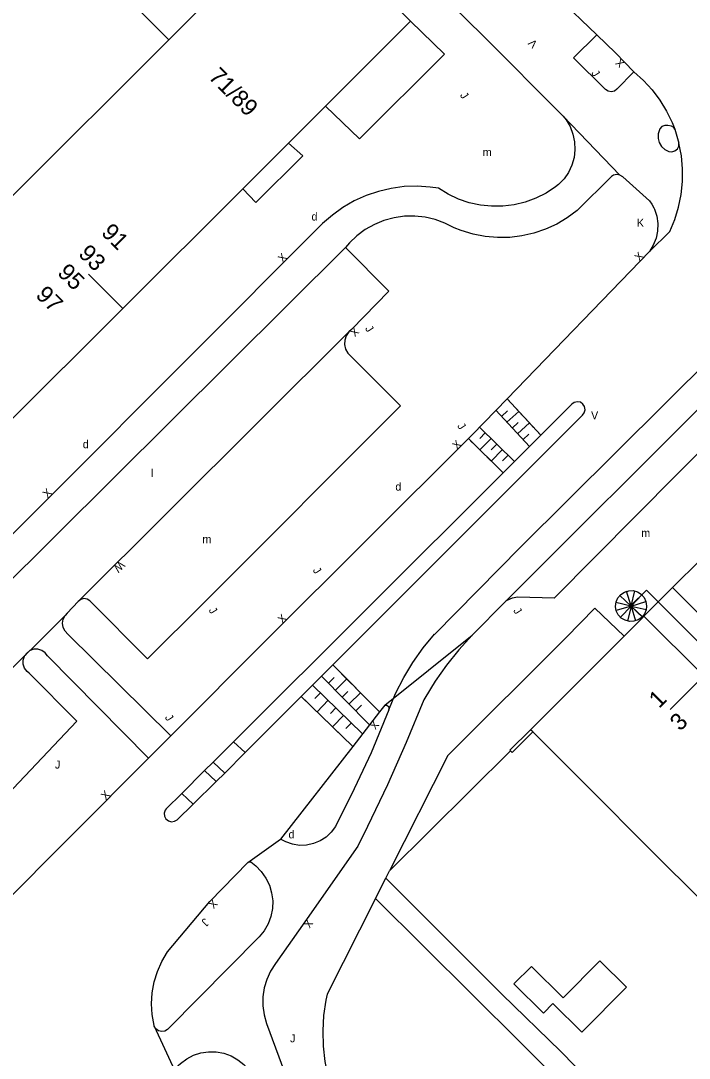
# Model space of a CAD drawing. Extents: x 134999 to 136502, y 457398 to 459002.
# Drawn here: x 136345.2 to 136386.9, y 458772.3 to 458837.1 of the extents above; entities that cross this region are included whole.
import ezdxf

# ---------------------------------------------------------------- set-up
doc = ezdxf.new("R2010")
doc.units = 0
for name, color, linetype in [('RI_DGTB_15', 7, 'Continuous'), ('RI_DGTB_2', 7, 'Continuous'), ('RI_DGTB_28', 7, 'Continuous'), ('RI_DGTB_29', 7, 'Continuous'), ('RI_DGTB_3', 7, 'Continuous'), ('RI_DGTB_30', 7, 'Continuous'), ('RI_DGTB_31', 7, 'Continuous'), ('RI_DGTB_35', 7, 'Continuous'), ('RI_DGTB_36', 7, 'Continuous'), ('RI_DGTB_43', 7, 'Continuous'), ('RI_DGTB_48', 7, 'Continuous'), ('RI_DGTB_53', 7, 'Continuous'), ('RI_DGTB_54', 7, 'Continuous'), ('RI_DGTB_6', 7, 'Continuous'), ('RI_DGTB_7', 7, 'Continuous')]:
    doc.layers.add(name, color=color, linetype=linetype)

msp = doc.modelspace()

# ---------------------------------------------------------------- linework, layer by layer
at = {"layer": 'RI_DGTB_15'}
for p, q in [((136351.517, 458819.143), (136349.397, 458821.265)), ((136387.811, 458796.191), (136385.688, 458794.073))]:
    msp.add_line(p, q, dxfattribs=at)
at = {"layer": 'RI_DGTB_2'}
for p, q in [((136384.061, 458799.901), (136387.79, 458796.17)), ((136376.985, 458792.815), (136382.817, 458798.655)), ((136377.121, 458792.671), (136376.985, 458792.815)), ((136380.698, 458789.095), (136377.121, 458792.671)), ((136384.313, 458785.48), (136380.698, 458789.095)), ((136387.928, 458781.866), (136384.313, 458785.48))]:
    msp.add_line(p, q, dxfattribs=at)
for points in [[(136382.817, 458798.655), (136383.986, 458799.826)], [(136383.986, 458799.826), (136384.061, 458799.901)]]:
    msp.add_lwpolyline(points, dxfattribs=at)
at = {"layer": 'RI_DGTB_28'}
for q in [(136382.98, 458801.468), (136383.482, 458801.482), (136382.314, 458800.764), (136382.553, 458801.205), (136383.923, 458801.243), (136384.186, 458800.816), (136382.328, 458800.262), (136382.591, 458799.835), (136383.032, 458799.596), (136383.961, 458799.873), (136384.2, 458800.314), (136383.534, 458799.61)]:
    msp.add_line((136383.257, 458800.539), q, dxfattribs=at)
msp.add_lwpolyline([(136382.288, 458800.517), (136382.322, 458800.793), (136382.433, 458801.048), (136382.611, 458801.261), (136382.842, 458801.414), (136383.108, 458801.496), (136383.385, 458801.499), (136383.652, 458801.423), (136383.887, 458801.275), (136384.07, 458801.066), (136384.186, 458800.814), (136384.226, 458800.539), (136384.197, 458800.305), (136384.092, 458800.048), (136383.919, 458799.831), (136383.691, 458799.673), (136383.428, 458799.585), (136383.15, 458799.576), (136382.881, 458799.646), (136382.643, 458799.789), (136382.456, 458799.994), (136382.334, 458800.243), (136382.288, 458800.517)], dxfattribs=at)
at = {"layer": 'RI_DGTB_3'}
for p, q in [((136354.403, 458835.915), (136362.417, 458843.927)), ((136364.174, 458831.76), (136369.49, 458837.072)), ((136344.575, 458826.092), (136354.403, 458835.915))]:
    msp.add_line(p, q, dxfattribs=at)
for points in [[(136369.49, 458837.072), (136362.536, 458844.045), (136362.417, 458843.927)], [(136361.867, 458829.455), (136364.174, 458831.76)], [(136359.017, 458826.606), (136361.867, 458829.455)], [(136351.533, 458819.127), (136359.017, 458826.606)], [(136344.154, 458811.752), (136351.533, 458819.127)]]:
    msp.add_lwpolyline(points, dxfattribs=at)
at = {"layer": 'RI_DGTB_31'}
for p, q in [((136375.52, 458813.487), (136375.827, 458813.154)), ((136374.825, 458812.766), (136376.912, 458810.499)), ((136375.174, 458812.386), (136375.542, 458812.725)), ((136375.509, 458812.023), (136376.245, 458812.7)), ((136375.994, 458812.972), (136376.495, 458812.428)), ((136375.843, 458811.659), (136376.211, 458811.998)), ((136376.177, 458811.297), (136376.913, 458811.974)), ((136376.662, 458812.246), (136377.164, 458811.701)), ((136375.981, 458809.569), (136373.802, 458811.713)), ((136374.158, 458811.362), (136373.808, 458811.006)), ((136376.512, 458810.933), (136376.88, 458811.272)), ((136377.332, 458811.519), (136377.62, 458811.206)), ((136373.368, 458810.737), (136373.106, 458810.995)), ((136374.081, 458810.036), (136373.546, 458810.562)), ((136374.515, 458811.012), (136373.813, 458810.299)), ((136374.871, 458810.661), (136374.521, 458810.305)), ((136374.794, 458809.335), (136374.259, 458809.861)), ((136375.228, 458810.311), (136374.526, 458809.598)), ((136375.584, 458809.96), (136375.233, 458809.603)), ((136375.274, 458808.863), (136374.972, 458809.159)), ((136364.641, 458796.859), (136364.974, 458796.523)), ((136365.188, 458796.308), (136365.829, 458795.663)), ((136366.503, 458792.565), (136363.38, 458795.597)), ((136363.934, 458796.151), (136366.939, 458793.127)), ((136364.371, 458795.711), (136364.726, 458796.064)), ((136364.799, 458795.281), (136365.509, 458795.985)), ((136363.876, 458795.114), (136363.528, 458794.756)), ((136365.227, 458794.85), (136365.582, 458795.202)), ((136365.654, 458794.42), (136366.363, 458795.125)), ((136366.043, 458795.448), (136366.684, 458794.802)), ((136363.059, 458794.514), (136362.673, 458794.888)), ((136364.022, 458793.58), (136363.3, 458794.28)), ((136364.357, 458794.648), (136363.661, 458793.93)), ((136366.082, 458793.99), (136366.437, 458794.342)), ((136366.898, 458794.586), (136367.558, 458793.923)), ((136364.839, 458794.18), (136364.49, 458793.822)), ((136365.319, 458793.714), (136364.623, 458792.996)), ((136364.984, 458792.646), (136364.262, 458793.347)), ((136365.801, 458793.246), (136365.453, 458792.888)), ((136365.886, 458791.771), (136365.224, 458792.412))]:
    msp.add_line(p, q, dxfattribs=at)
at = {"layer": 'RI_DGTB_48'}
msp.add_line((136368.169, 458783.987), (136375.721, 458791.501), dxfattribs=at)
for points in [[(136358.187, 458848.182), (136350.159, 458840.163), (136354.403, 458835.915)], [(136376.985, 458792.815), (136375.691, 458791.531), (136375.721, 458791.501)], [(136377.121, 458792.671), (136375.831, 458791.391), (136375.721, 458791.501)]]:
    msp.add_lwpolyline(points, dxfattribs=at)
at = {"layer": 'RI_DGTB_53'}
for p, q in [((136381.11, 458836.222), (136378.309, 458838.926)), ((136379.662, 458834.788), (136381.11, 458836.222)), ((136379.02, 458831.14), (136382.566, 458827.458)), ((136385.979, 458830.333), (136386.247, 458829.463)), ((136382.74, 458827.347), (136382.566, 458827.458)), ((136340.331, 458797.973), (136365.428, 458822.945)), ((136376.363, 458804.222), (136391.187, 458818.977)), ((136388.924, 458814.321), (136375.447, 458800.851)), ((136375.52, 458813.487), (136377.62, 458811.206)), ((136377.62, 458811.206), (136375.274, 458808.863)), ((136375.274, 458808.863), (136373.106, 458810.995)), ((136375.274, 458808.863), (136358.452, 458792.063)), ((136371.01, 458798.791), (136376.363, 458804.222)), ((136384.061, 458799.901), (136385.841, 458801.691)), ((136375.447, 458800.851), (136373.338, 458798.719)), ((136367.886, 458794.345), (136373.338, 458798.719)), ((136345.741, 458797.757), (136345.74, 458797.756)), ((136362.673, 458794.888), (136364.641, 458796.859)), ((136364.641, 458796.859), (136367.558, 458793.923)), ((136362.673, 458794.888), (136359.169, 458791.379)), ((136365.886, 458791.771), (136362.673, 458794.888)), ((136367.886, 458794.345), (136367.558, 458793.923)), ((136367.558, 458793.923), (136365.886, 458791.771)), ((136354.535, 458792.435), (136353.132, 458791.03)), ((136358.452, 458792.063), (136357.179, 458790.791)), ((136359.169, 458791.379), (136358.452, 458792.063)), ((136365.886, 458791.771), (136361.38, 458785.972)), ((136357.897, 458790.105), (136359.169, 458791.379)), ((136357.179, 458790.791), (136356.634, 458790.271)), ((136357.897, 458790.105), (136357.179, 458790.791)), ((136356.634, 458790.271), (136355.221, 458788.837)), ((136356.634, 458790.271), (136357.362, 458789.586)), ((136357.897, 458790.105), (136357.362, 458789.586)), ((136357.362, 458789.586), (136355.919, 458788.159)), ((136355.221, 458788.837), (136355.919, 458788.159)), ((136359.334, 458784.52), (136361.38, 458785.972)), ((136367.943, 458783.539), (136368.169, 458783.987)), ((136367.303, 458782.274), (136367.943, 458783.539)), ((136353.495, 458774.291), (136354.91, 458771.23))]:
    msp.add_line(p, q, dxfattribs=at)
for points in [[(136381.11, 458836.222), (136382.283, 458835.106), (136383.423, 458833.91)], [(136383.423, 458833.91), (136382.371, 458832.819), (136382.216, 458832.71), (136382.021, 458832.667), (136381.826, 458832.702), (136381.659, 458832.811)], [(136383.423, 458833.91), (136384.025, 458833.378), (136384.57, 458832.789), (136385.055, 458832.148), (136385.473, 458831.462), (136385.821, 458830.738), (136385.979, 458830.333)], [(136379.02, 458831.14), (136379.196, 458830.913), (136379.447, 458830.487), (136379.627, 458830.025), (136379.73, 458829.541), (136379.753, 458829.047), (136379.697, 458828.555), (136379.563, 458828.079), (136379.354, 458827.631), (136379.075, 458827.222), (136378.734, 458826.863), (136378.548, 458826.721), (136377.954, 458826.335), (136377.32, 458826.018), (136376.654, 458825.775), (136375.966, 458825.608), (136375.263, 458825.52), (136374.554, 458825.511), (136373.849, 458825.583), (136373.157, 458825.733), (136372.485, 458825.96), (136371.844, 458826.262), (136371.241, 458826.634), (136370.717, 458826.711), (136369.905, 458826.764), (136369.091, 458826.738), (136368.283, 458826.631), (136367.491, 458826.446), (136366.72, 458826.184), (136365.978, 458825.848), (136365.273, 458825.441), (136364.611, 458824.966), (136363.999, 458824.429)], [(136385.979, 458830.333), (136385.916, 458830.428), (136385.783, 458830.507), (136385.551, 458830.56), (136385.358, 458830.562), (136385.182, 458830.487), (136385.05, 458830.347), (136384.986, 458830.165), (136384.954, 458830.035), (136384.947, 458829.757), (136385.019, 458829.489), (136385.164, 458829.251), (136385.37, 458829.065), (136385.621, 458828.944), (136385.807, 458828.92), (136385.994, 458828.973), (136386.145, 458829.096), (136386.234, 458829.269), (136386.247, 458829.463)], [(136384.402, 458822.688), (136385.672, 458823.942), (136385.984, 458824.679), (136386.225, 458825.452), (136386.388, 458826.246), (136386.472, 458827.051), (136386.477, 458827.861), (136386.402, 458828.668), (136386.247, 458829.463)], [(136382.566, 458827.458), (136382.363, 458827.494), (136382.161, 458827.452), (136382.032, 458827.374), (136379.887, 458825.254), (136379.273, 458824.794), (136378.614, 458824.401), (136377.917, 458824.078), (136377.191, 458823.83), (136376.443, 458823.659), (136375.681, 458823.566), (136374.914, 458823.553), (136374.15, 458823.62), (136373.396, 458823.766), (136372.662, 458823.99), (136372.221, 458824.166), (136371.643, 458824.462), (136371.033, 458824.685), (136370.4, 458824.831), (136369.754, 458824.898), (136369.105, 458824.886), (136368.462, 458824.793), (136367.835, 458824.623), (136367.234, 458824.377), (136366.668, 458824.059), (136366.145, 458823.674), (136365.673, 458823.227), (136365.428, 458822.945)], [(136365.428, 458822.945), (136368.135, 458820.212), (136365.817, 458817.823)], [(136388.924, 458814.321), (136388.754, 458814.086), (136388.655, 458813.815), (136388.633, 458813.607), (136388.68, 458811.344), (136378.447, 458801.035), (136376.199, 458801.1), (136375.836, 458801.029), (136375.497, 458800.881), (136375.447, 458800.851)], [(136364.641, 458796.859), (136380.223, 458812.467), (136380.339, 458812.616), (136380.389, 458812.804), (136380.359, 458812.995), (136380.255, 458813.159), (136380.095, 458813.268), (136379.904, 458813.303), (136379.715, 458813.259), (136379.56, 458813.144), (136377.62, 458811.206)], [(136348.747, 458800.832), (136348.062, 458800.094), (136347.935, 458799.952)], [(136353.064, 458797.244), (136349.476, 458800.872), (136349.309, 458800.97), (136349.108, 458801.001), (136348.91, 458800.952), (136348.747, 458800.832)], [(136382.817, 458798.655), (136380.991, 458800.401), (136379.191, 458798.551), (136371.819, 458791.208), (136368.169, 458783.987)], [(136354.535, 458792.435), (136348.11, 458798.782), (136347.93, 458798.971), (136347.816, 458799.205), (136347.777, 458799.462), (136347.818, 458799.72), (136347.935, 458799.952)], [(136368.128, 458794.056), (136368.562, 458795.078), (136369.069, 458796.065), (136369.645, 458797.014), (136370.289, 458797.918), (136370.995, 458798.774), (136371.01, 458798.791)], [(136373.338, 458798.719), (136372.505, 458797.811), (136371.733, 458796.85), (136371.025, 458795.842), (136370.384, 458794.789), (136370.32, 458794.675), (136369.225, 458792.007), (136368.057, 458789.37), (136366.816, 458786.767), (136366.198, 458785.536), (136362.892, 458780.813), (136361.056, 458778.201), (136360.751, 458777.729), (136360.516, 458777.218), (136360.355, 458776.679), (136360.273, 458776.122), (136360.27, 458775.56), (136360.347, 458775.002), (136360.502, 458774.461), (136361.626, 458771.419)], [(136345.74, 458797.756), (136345.538, 458797.604), (136345.422, 458797.441)], [(136353.132, 458791.03), (136346.841, 458797.418), (136346.688, 458797.621), (136346.48, 458797.768), (136346.236, 458797.843), (136345.982, 458797.839), (136345.741, 458797.757)], [(136335.72, 458787.821), (136336.455, 458788.121), (136337.147, 458787.865), (136340.342, 458784.558), (136348.657, 458793.352), (136345.687, 458796.349), (136345.553, 458796.455), (136345.401, 458796.659), (136345.319, 458796.899), (136345.316, 458797.154), (136345.391, 458797.397), (136345.422, 458797.441)], [(136367.886, 458794.345), (136368.013, 458794.338), (136368.113, 458794.258), (136368.147, 458794.135), (136368.128, 458794.056), (136367.034, 458791.377), (136365.8, 458788.759), (136365.001, 458787.159), (136364.805, 458786.762), (136364.54, 458786.406), (136364.216, 458786.103), (136363.844, 458785.864), (136363.434, 458785.695), (136363, 458785.602), (136362.557, 458785.589), (136362.119, 458785.656), (136361.7, 458785.799), (136361.38, 458785.972)], [(136355.221, 458788.837), (136354.239, 458787.864), (136354.183, 458787.787), (136354.119, 458787.602), (136354.135, 458787.407), (136354.226, 458787.235), (136354.378, 458787.113), (136354.567, 458787.061), (136354.76, 458787.089), (136354.927, 458787.192), (136355.919, 458788.159)], [(136359.334, 458784.52), (136359.415, 458784.564), (136359.533, 458784.552), (136359.619, 458784.47), (136359.832, 458784.301), (136360.179, 458783.947), (136360.464, 458783.541), (136360.681, 458783.096), (136360.823, 458782.621), (136360.887, 458782.129), (136360.872, 458781.634), (136360.777, 458781.147), (136360.605, 458780.682), (136360.361, 458780.251), (136360.051, 458779.865), (136354.387, 458774.146), (136354.331, 458774.086), (136354.159, 458773.981), (136353.959, 458773.949), (136353.762, 458773.998), (136353.599, 458774.117), (136353.495, 458774.291)], [(136353.495, 458774.291), (136353.484, 458774.336), (136353.367, 458775.012), (136353.33, 458775.697), (136353.372, 458776.381), (136353.494, 458777.056), (136353.693, 458777.712), (136353.968, 458778.341), (136354.314, 458778.933), (136356.969, 458782.083), (136359.334, 458784.52)], [(136367.303, 458782.274), (136364.281, 458776.296), (136364.206, 458775.923), (136364.069, 458774.968), (136364.013, 458774.005), (136364.036, 458773.041), (136364.139, 458772.082), (136364.321, 458771.134), (136364.581, 458770.205), (136364.917, 458769.301), (136365.327, 458768.428), (136365.807, 458767.592), (136366.356, 458766.799), (136367.785, 458765.44), (136380.15, 458753.094), (136382.381, 458755.281), (136388.421, 458761.271), (136367.303, 458782.274)], [(136354.91, 458771.23), (136354.86, 458771.435), (136354.889, 458771.643), (136354.994, 458771.826), (136355.137, 458771.963), (136355.521, 458772.253), (136355.947, 458772.476), (136356.405, 458772.626), (136356.881, 458772.697), (136357.363, 458772.689), (136357.836, 458772.601), (136358.288, 458772.437), (136358.707, 458772.199), (136359.081, 458771.896), (136359.4, 458771.535), (136359.655, 458771.127)]]:
    msp.add_lwpolyline(points, dxfattribs=at)
at = {"layer": 'RI_DGTB_54'}
for p, q in [((136381.659, 458832.811), (136379.662, 458834.788)), ((136375.52, 458813.487), (136384.402, 458822.688)), ((136365.637, 458817.664), (136348.747, 458800.832)), ((136365.817, 458817.823), (136365.637, 458817.664)), ((136347.935, 458799.952), (136345.741, 458797.757)), ((136345.74, 458797.756), (136345.422, 458797.441)), ((136345.422, 458797.441), (136335.72, 458787.821)), ((136335.16, 458773), (136353.132, 458791.03))]:
    msp.add_line(p, q, dxfattribs=at)
for points in [[(136379.02, 458831.14), (136374.002, 458836.18), (136367.34, 458842.712), (136342.475, 458867.523), (136331.968, 458878.031), (136331.436, 458878.484), (136330.856, 458878.874), (136330.236, 458879.194), (136329.582, 458879.442), (136329.231, 458879.541)], [(136369.49, 458837.072), (136371.62, 458835.017), (136366.303, 458829.723), (136364.174, 458831.76)], [(136382.74, 458827.347), (136384.4, 458825.845), (136384.559, 458825.646), (136384.682, 458825.424), (136384.723, 458825.331), (136384.865, 458824.889), (136384.928, 458824.43), (136384.912, 458823.967), (136384.817, 458823.513), (136384.645, 458823.083), (136384.402, 458822.688)], [(136300.296, 458750.304), (136300.275, 458750.353), (136298.411, 458753.412), (136298.137, 458754.027), (136297.938, 458754.67), (136297.817, 458755.332), (136297.775, 458756.003), (136297.813, 458756.675), (136297.93, 458757.338), (136298.125, 458757.982), (136298.395, 458758.598), (136298.736, 458759.178), (136299.143, 458759.714), (136299.404, 458759.997), (136301.785, 458762.31), (136307.628, 458768.124), (136324.025, 458784.523), (136330.998, 458791.404), (136338.771, 458799.162), (136363.999, 458824.429)], [(136365.637, 458817.664), (136365.474, 458817.429), (136365.383, 458817.158), (136365.369, 458816.872), (136365.435, 458816.594), (136365.575, 458816.345), (136365.657, 458816.25), (136368.866, 458813.049), (136356.605, 458800.764), (136353.064, 458797.244)], [(136375.52, 458813.487), (136373.363, 458811.252), (136373.106, 458810.995)], [(136373.106, 458810.995), (136360.521, 458798.443), (136354.535, 458792.435)], [(136367.943, 458783.539), (136375.181, 458776.301), (136378.871, 458772.701), (136382.421, 458769.071), (136388.892, 458762.371), (136397.941, 458762.871), (136398.021, 458761.581), (136390.051, 458761.171)]]:
    msp.add_lwpolyline(points, dxfattribs=at)
at = {"layer": 'RI_DGTB_6'}
for points in [[(136390.205, 458800.805), (136390.231, 458800.831), (136387.601, 458803.451), (136385.841, 458801.691)], [(136385.841, 458801.691), (136388.471, 458799.071), (136390.205, 458800.805)], [(136382.972, 458776.728), (136380.192, 458773.91), (136378.379, 458775.699), (136377.793, 458775.106), (136375.947, 458776.927), (136377.035, 458778.03), (136379.027, 458776.065), (136381.304, 458778.374), (136382.972, 458776.728)]]:
    msp.add_lwpolyline(points, dxfattribs=at)
at = {"layer": 'RI_DGTB_7'}
for p, q in [((136361.867, 458829.455), (136362.761, 458828.661)), ((136362.761, 458828.661), (136359.841, 458825.751)), ((136359.841, 458825.751), (136359.017, 458826.606))]:
    msp.add_line(p, q, dxfattribs=at)
msp.add_lwpolyline([(136383.986, 458799.826), (136383.221, 458800.551), (136384.221, 458801.531), (136415.669, 458770.113)], dxfattribs=at)

# ---------------------------------------------------------------- texts
at = {"layer": 'RI_DGTB_29'}
for p in [(136363.313, 458824.622), (136349.036, 458810.398), (136368.545, 458807.748), (136361.877, 458786.025)]:
    msp.add_text('d', height=0.5, dxfattribs=at).set_placement(p)
at = {"layer": 'RI_DGTB_30'}
for s, height, rotation, p in [('V', 0.5, 134.60852, (136377.457, 458835.689)), ('X', 0.5, 135.91183, (136382.906, 458834.482)), ('K', 0.5, 359.99963, (136383.62, 458824.23)), ('X', 0.5, 44.79341, (136361.512, 458821.962)), ('X', 0.499, 46.26619, (136383.779, 458822.043)), ('X', 0.5, 223.16032, (136365.988, 458817.993)), ('X', 0.5, 44.66248, (136372.391, 458810.284)), ('X', 0.5, 44.79341, (136346.831, 458807.26)), ('W', 0.5, 224.73305, (136351.366, 458803.389)), ('X', 0.5, 44.66248, (136361.495, 458799.416)), ('X', 0.5, 232.00789, (136367.175, 458793.427)), ('X', 0.499, 44.73323, (136350.466, 458788.392)), ('X', 0.5, 225.85862, (136357.143, 458782.262)), ('X', 0.5, 235.00789, (136363.035, 458781.018))]:
    msp.add_text(s, height=height, rotation=rotation, dxfattribs=at).set_placement(p)
msp.add_text('V', height=0.5, dxfattribs=at).set_placement((136380.76, 458812.204))
at = {"layer": 'RI_DGTB_31'}
for height, rotation, p in [(0.5, 303.15845, (136380.754, 458833.832)), (0.5, 303.15845, (136372.557, 458832.449)), (0.5, 303.15845, (136366.631, 458817.873)), (0.5, 303.15845, (136372.386, 458811.786)), (0.5, 303.15845, (136363.368, 458802.774)), (0.5, 303.15845, (136356.871, 458800.274)), (0.5, 303.15845, (136375.881, 458800.249)), (0.5, 303.15845, (136354.136, 458793.574)), (0.499, 225.05037, (136356.628, 458781.074)), (0.5, 359.99973, (136361.971, 458773.282))]:
    msp.add_text('J', height=height, rotation=rotation, dxfattribs=at).set_placement(p)
msp.add_text('J', height=0.5, dxfattribs=at).set_placement((136347.297, 458790.382))
at = {"layer": 'RI_DGTB_35'}
for s, rotation, p in [('71/89', 314.9845, (136356.832, 458833.542)), ('1', 44.9302, (136385.003, 458794.099))]:
    msp.add_text(s, height=1.054, rotation=rotation, dxfattribs=at).set_placement(p)
at = {"layer": 'RI_DGTB_36'}
for s, rotation, p in [('91', 314.9767, (136350.132, 458823.808)), ('93', 314.9767, (136348.705, 458822.486)), ('95', 314.9767, (136347.397, 458821.296)), ('97', 314.9767, (136346.038, 458819.906)), ('3', 44.9457, (136386.317, 458792.675))]:
    msp.add_text(s, height=1.054, rotation=rotation, dxfattribs=at).set_placement(p)
at = {"layer": 'RI_DGTB_43'}
for s, p in [('m', (136373.999, 458828.648)), ('l', (136353.284, 458808.597)), ('m', (136356.502, 458804.465)), ('m', (136383.892, 458804.854))]:
    msp.add_text(s, height=0.5, dxfattribs=at).set_placement(p)

doc.saveas('drawing.dxf')
